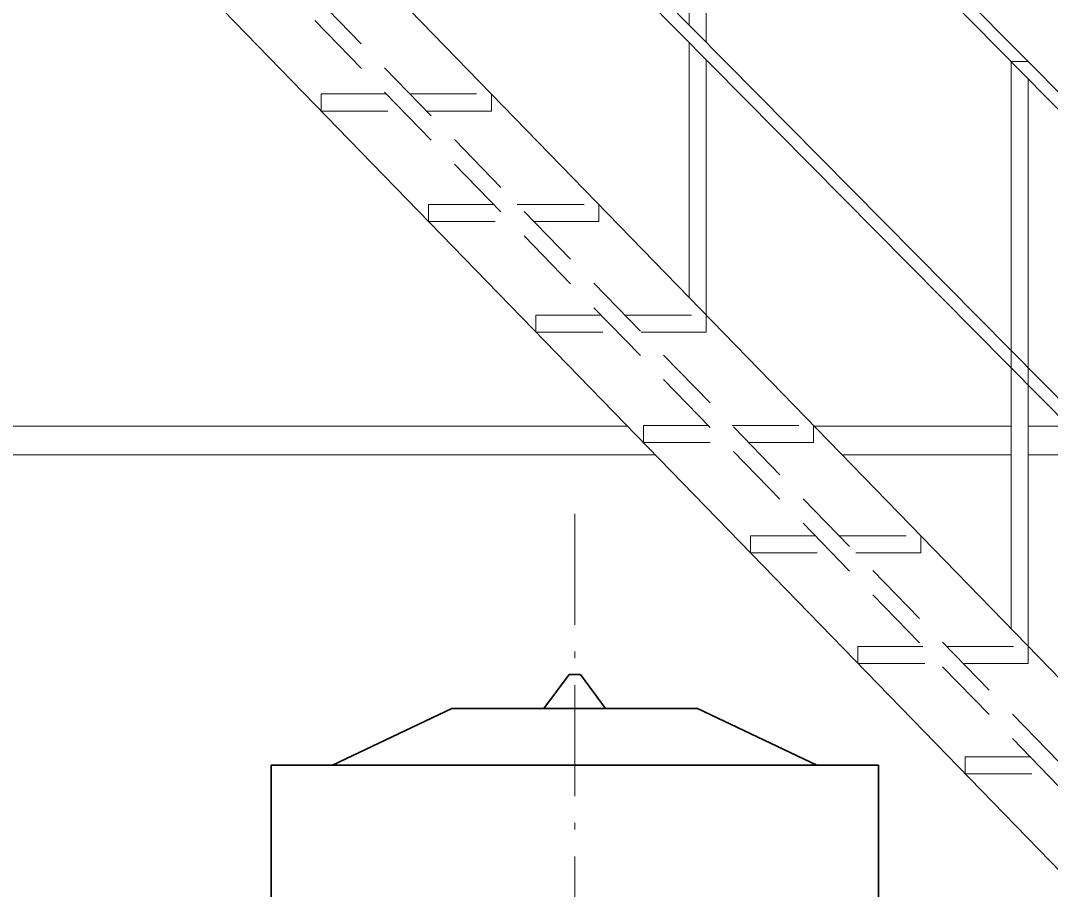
# Model space of a CAD drawing. Extents: x -4160 to -2690, y -474 to 714.
# Drawn here: x -3643.41 to -3617.49, y -304.66 to -282.79 of the extents above; entities that cross this region are included whole.
import ezdxf

# ---------------------------------------------------------------- set-up
doc = ezdxf.new("R2010")
doc.units = 0
doc.header["$LTSCALE"] = 0.56
doc.linetypes.add('DOT_DASHED', pattern=[7.7, 5, -1.2, 0.3, -1.2])
doc.linetypes.add('MEDIUM_DASHED', pattern=[4.5, 3, -1.5])
for name, color, linetype, lineweight in [('10', 7, 'Continuous', 35), ('13', 7, 'Continuous', 13), ('19', 7, 'MEDIUM_DASHED', 13), ('20', 7, 'Continuous', 13), ('23', 7, 'Continuous', 13), ('3', 7, 'Continuous', 13), ('5', 7, 'Continuous', 35)]:
    doc.layers.add(name, color=color, linetype=linetype, lineweight=lineweight)

msp = doc.modelspace()

# ---------------------------------------------------------------- linework, layer by layer
at = {"layer": '10', "lineweight": 13}
for p, q in [((-3651.4113, -250.077), (-3593.7271, -308.4155)), ((-3618.4756, -283.8184), (-3618.047, -283.8184))]:
    msp.add_line(p, q, dxfattribs=at)
at = {"layer": '13'}
for p, q in [((-3651.8384, -250.077), (-3594.1556, -308.4141)), ((-3654.8756, -254.287), (-3594.1556, -315.6941)), ((-3654.8756, -254.7198), (-3594.1556, -316.1283)), ((-3626.5827, -282.9012), (-3626.5827, -275.4769)), ((-3626.1542, -283.3341), (-3626.1542, -275.9112)), ((-3626.5827, -289.7569), (-3626.5827, -283.3341)), ((-3626.1542, -290.1969), (-3626.1542, -283.7669)), ((-3618.4756, -298.1012), (-3618.4756, -283.8184)), ((-3618.4756, -298.1012), (-3618.4756, -283.8184)), ((-3618.047, -298.5412), (-3618.047, -284.2527)), ((-3618.047, -298.5412), (-3618.047, -284.2527)), ((-3618.047, -291.6755), (-3618.047, -284.2527))]:
    msp.add_line(p, q, dxfattribs=at)
at = {"layer": '19'}
for p, q in [((-3655.3184, -262.287), (-3592.8699, -326.5726)), ((-3655.3184, -262.9027), (-3593.4671, -326.5726)), ((-3635.8427, -284.6355), (-3634.207, -284.6355)), ((-3635.8427, -284.6355), (-3635.8427, -285.0641)), ((-3635.8427, -285.0641), (-3633.7913, -285.0641)), ((-3633.1942, -285.0641), (-3631.557, -285.0641)), ((-3633.1399, -287.4184), (-3631.5042, -287.4184)), ((-3633.1399, -287.4184), (-3633.1399, -287.8469)), ((-3633.1399, -287.8469), (-3631.0884, -287.8469)), ((-3630.4913, -287.8469), (-3628.8542, -287.8469)), ((-3630.437, -290.2012), (-3628.8013, -290.2012)), ((-3630.437, -290.2012), (-3630.437, -290.6298)), ((-3630.437, -290.6298), (-3628.3856, -290.6298)), ((-3627.7885, -290.6298), (-3626.1513, -290.6298)), ((-3627.7342, -292.9841), (-3626.0985, -292.9841)), ((-3627.7342, -292.9841), (-3627.7342, -293.4126)), ((-3627.7342, -293.4126), (-3625.6827, -293.4126)), ((-3625.0856, -293.4126), (-3623.4485, -293.4126)), ((-3625.0356, -295.7598), (-3623.3985, -295.7598)), ((-3625.0356, -295.7598), (-3625.0356, -296.1884)), ((-3625.0356, -296.1884), (-3622.9827, -296.1884)), ((-3622.3856, -296.1884), (-3620.7499, -296.1884)), ((-3622.3327, -298.5412), (-3620.697, -298.5412)), ((-3622.3327, -298.5412), (-3622.3327, -298.9698)), ((-3622.3327, -298.9698), (-3620.2813, -298.9698)), ((-3619.6827, -298.9698), (-3618.047, -298.9698)), ((-3619.6313, -301.3241), (-3617.9942, -301.3241)), ((-3619.6313, -301.3241), (-3619.6313, -301.7526)), ((-3619.6313, -301.7526), (-3617.5785, -301.7526))]:
    msp.add_line(p, q, dxfattribs=at)
at = {"layer": '19', "linetype": 'Continuous'}
for p, q in [((-3653.2684, -262.287), (-3590.8171, -326.5726)), ((-3655.3184, -265.017), (-3595.5185, -326.5726))]:
    msp.add_line(p, q, dxfattribs=at)
at = {"layer": '19'}
for points in [[(-3633.6099, -284.6355), (-3631.557, -284.6355), (-3631.557, -285.0641)], [(-3630.907, -287.4184), (-3628.8542, -287.4184), (-3628.8542, -287.8469)], [(-3628.2042, -290.2012), (-3626.1513, -290.2012), (-3626.1513, -290.6298)], [(-3625.5013, -292.9841), (-3623.4485, -292.9841), (-3623.4485, -293.4126)], [(-3622.8013, -295.7598), (-3620.7499, -295.7598), (-3620.7499, -296.1884)], [(-3620.0999, -298.5412), (-3618.047, -298.5412), (-3618.047, -298.9698)]]:
    msp.add_lwpolyline(points, dxfattribs=at)
at = {"layer": '20'}
for p, q in [((-3661.747, -293.0012), (-3628.1327, -293.0012)), ((-3623.4299, -293.0012), (-3618.4756, -293.0012)), ((-3618.047, -293.0012), (-3610.3685, -293.0012)), ((-3661.0327, -293.7155), (-3627.4385, -293.7155)), ((-3622.737, -293.7155), (-3618.4756, -293.7155)), ((-3618.047, -293.7155), (-3610.3685, -293.7155))]:
    msp.add_line(p, q, dxfattribs=at)
at = {"layer": '23'}
msp.add_line((-3618.4756, -291.2426), (-3618.4756, -283.8184), dxfattribs=at)
at = {"layer": '3', "lineweight": 35}
for p, q in [((-3629.6041, -299.2441), (-3630.2355, -300.1013)), ((-3629.3184, -299.2441), (-3629.6041, -299.2441)), ((-3629.3184, -299.2441), (-3628.687, -300.1013)), ((-3635.5555, -301.5298), (-3632.5541, -300.1013)), ((-3626.3698, -300.1013), (-3632.5541, -300.1013)), ((-3623.367, -301.5298), (-3626.3698, -300.1013)), ((-3621.8184, -301.5298), (-3637.1041, -301.5298)), ((-3637.1041, -301.5298), (-3637.1041, -305.957)), ((-3621.8184, -301.5298), (-3621.8184, -305.957))]:
    msp.add_line(p, q, dxfattribs=at)
at = {"layer": '5', "linetype": 'DOT_DASHED', "lineweight": 13}
msp.add_line((-3629.4612, -295.2013), (-3629.4612, -400.7869), dxfattribs=at)

doc.saveas('drawing.dxf')
